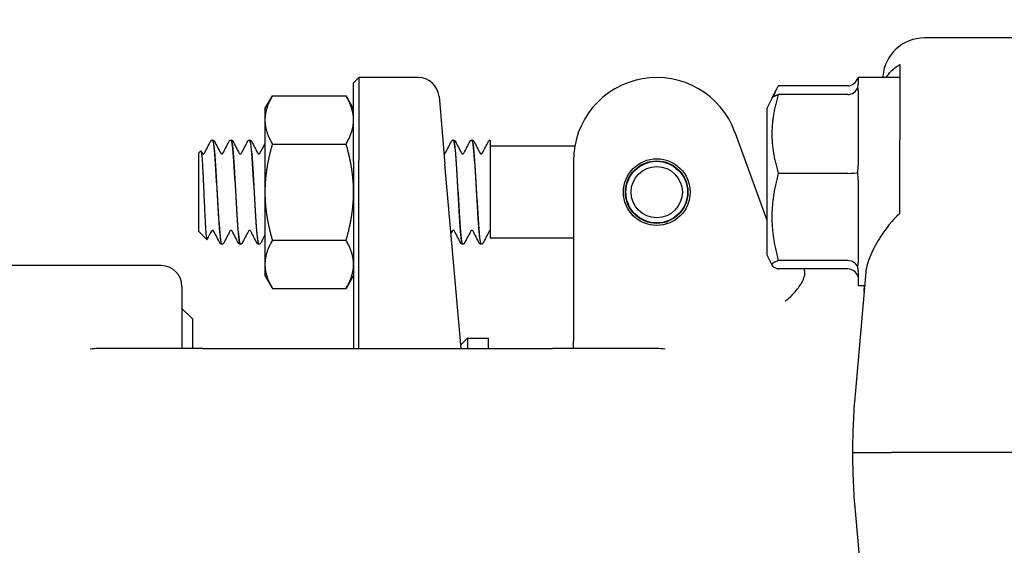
# Model space of a CAD drawing. Header units: inches. Extents: x 5 to 1128, y -85 to 748.
# Tile 356 of 656: x 468.81 to 471.77, y 696.11 to 697.69. Entities that reach past the tile are written whole.
import ezdxf

# ---------------------------------------------------------------- set-up
doc = ezdxf.new("R2010")
doc.units = ezdxf.units.IN
doc.header["$LTSCALE"] = 32
doc.header["$MEASUREMENT"] = 0
doc.layers.add('Dimension (ANSI)', color=7, linetype='Continuous', lineweight=25)
doc.layers.add('Visible (ANSI)', color=7, linetype='Continuous', lineweight=30)
doc.styles.add('Note Text (ANSI)', font='tahoma.ttf')
doc.dimstyles.new('SB Fraction-16 (ANSI)', dxfattribs={"dimscale": 32, "dimtxt": 0.125, "dimasz": 0.098425, "dimexe": 0.125, "dimexo": 0.0625, "dimgap": 0.031496, "dimtad": 0, "dimtih": 1, "dimtoh": 1, "dimdec": 4, "dimrnd": 1e-08, "dimzin": 0, "dimdsep": 46, "dimlunit": 5, "dimtxsty": 'Note Text (ANSI)', "dimcen": 0.09, "dimdle": 0.393701, "dimclrd": 256, "dimclre": 256, "dimclrt": 256, "dimadec": 0, "dimazin": 3, "dimtfac": 0.96, "dimtofl": 0, "dimtmove": 0, "dimatfit": 3, "dimfxl": 1, "dimfrac": 2, "dimtolj": 1, "dimtzin": 12, "dimlwd": -1, "dimlwe": -1, "dimarcsym": 0})

# ---------------------------------------------------------------- blocks, each defined once
blk = doc.blocks.new('*D19')
at = {"layer": 'Defpoints', "color": 0, "transparency": 16777216}
for p in [(484.7806, 699.9398), (324.6849, 555.9398), (484.7806, 555.9398)]:
    blk.add_point(p, dxfattribs=at)
at = {"layer": 'Dimension (ANSI)', "transparency": 16777216}
for p, q in [((482.7806, 699.9398), (320.6849, 699.9398)), ((324.6849, 696.7902), (324.6849, 635.4544)), ((324.6849, 559.0894), (324.6849, 629.4252)), ((482.7806, 555.9398), (320.6849, 555.9398))]:
    blk.add_line(p, q, dxfattribs=at)
for points in [[(324.16, 696.7902), (325.2098, 696.7902), (324.6849, 699.9398)], [(324.16, 559.0894), (325.2098, 559.0894), (324.6849, 555.9398)]]:
    blk.add_solid(points, dxfattribs=at)
at = {"layer": 'Dimension (ANSI)', "transparency": 16777216, "insert": (320.5519, 634.4465), "char_height": 4, "attachment_point": 1, "style": 'Note Text (ANSI)'}
blk.add_mtext('\\A1;144', dxfattribs=at)

msp = doc.modelspace()

# ---------------------------------------------------------------- linework, layer by layer
at = {"layer": 'Visible (ANSI)'}
for p, q in [((471.93127, 697.63279), (471.52967, 697.63279)), ((471.45627, 697.53213), (471.45627, 697.46579)), ((469.81627, 697.49842), (469.8319, 697.51404)), ((469.81627, 697.26217), (469.81627, 697.49842)), ((469.8319, 697.51404), (469.8319, 697.26654)), ((470.01058, 697.51404), (469.8319, 697.51404)), ((471.33127, 697.51404), (471.33127, 697.49359)), ((471.45627, 697.51404), (471.33127, 697.51404)), ((471.40506, 697.51821), (471.4047, 697.51404)), ((471.07237, 697.4525), (471.08482, 697.47739)), ((471.30002, 697.48912), (471.09123, 697.48912)), ((471.30002, 697.46317), (471.09123, 697.46317)), ((471.33127, 697.47444), (471.33127, 697.25128)), ((469.55027, 697.42029), (469.5726, 697.45897)), ((469.5726, 697.45897), (469.79394, 697.45897)), ((469.81627, 697.42029), (469.79394, 697.45897)), ((470.07284, 697.45699), (470.09056, 697.25449)), ((471.05627, 697.42029), (471.07237, 697.4525)), ((471.45627, 697.44927), (471.45627, 697.32747)), ((469.55027, 697.42029), (469.55027, 697.3868)), ((471.05627, 697.42029), (471.05627, 696.98279)), ((469.55027, 697.3868), (469.55027, 697.17029)), ((471.05627, 697.08832), (470.9612, 697.34955)), ((469.3933, 697.32654), (469.39271, 697.32654)), ((469.44891, 697.32654), (469.44832, 697.32654)), ((469.50452, 697.32654), (469.50394, 697.32654)), ((469.5726, 697.31463), (469.79394, 697.31463)), ((470.11624, 697.32654), (470.11566, 697.32654)), ((470.17185, 697.32654), (470.17127, 697.32654)), ((470.22627, 697.32648), (470.22627, 697.31011)), ((471.45627, 697.10661), (471.45627, 697.32747)), ((469.35127, 697.28756), (469.35759, 697.29388)), ((469.35127, 697.28756), (469.35127, 697.05302)), ((470.22627, 697.31011), (470.22627, 697.19871)), ((470.48013, 697.30779), (470.22627, 697.30779)), ((469.81627, 697.26217), (469.81627, 696.70154)), ((469.8319, 696.70154), (469.8319, 697.26654)), ((470.13893, 696.70154), (470.09056, 697.25449)), ((470.47627, 697.26404), (470.47627, 696.9172)), ((471.30002, 697.2267), (471.09123, 697.2267)), ((470.22627, 697.19871), (470.22627, 697.03279)), ((471.33127, 697.20613), (471.33127, 696.95923)), ((469.55027, 697.17029), (469.55027, 696.95378)), ((469.35127, 697.05302), (469.37588, 697.02841)), ((469.5726, 697.02595), (469.79394, 697.02595)), ((470.47627, 697.03279), (470.22627, 697.03279)), ((469.4211, 697.01404), (469.42052, 697.01404)), ((469.47671, 697.01404), (469.47613, 697.01404)), ((469.53232, 697.01404), (469.53174, 697.01404)), ((470.14405, 697.01404), (470.14346, 697.01404)), ((470.19966, 697.01404), (470.19907, 697.01404)), ((471.05627, 696.98279), (471.07237, 696.95059)), ((471.30002, 696.96507), (471.09123, 696.96507)), ((469.23877, 696.94986), (468.68127, 696.94986)), ((469.55027, 696.95378), (469.55027, 696.92029)), ((471.30002, 696.93991), (471.09123, 696.93991)), ((471.35366, 696.93067), (471.32152, 696.56335)), ((471.33127, 696.93323), (471.33127, 696.88904)), ((469.55027, 696.92029), (469.5726, 696.88162)), ((469.81627, 696.92029), (469.79394, 696.88162)), ((470.47627, 696.9172), (470.47627, 696.72467)), ((469.30127, 696.88736), (469.30127, 696.70154)), ((469.5726, 696.88162), (469.79394, 696.88162)), ((471.35002, 696.88904), (471.33127, 696.88904)), ((469.33252, 696.79029), (469.30127, 696.82154)), ((469.33252, 696.79029), (469.33252, 696.70154)), ((470.138, 696.71215), (470.15865, 696.73279)), ((470.15865, 696.73279), (470.15865, 696.70154)), ((470.15865, 696.73279), (470.22115, 696.73279)), ((470.22115, 696.70154), (470.22115, 696.73279)), ((470.47627, 696.70154), (470.47627, 696.72467)), ((469.36377, 696.70154), (469.05127, 696.70154)), ((469.36377, 696.70154), (470.41377, 696.70154)), ((470.72627, 696.70154), (470.41377, 696.70154)), ((471.31391, 696.38904), (471.4308, 696.38904)), ((471.93127, 696.38904), (471.4308, 696.38904)), ((471.32152, 696.21473), (471.35366, 695.84741))]:
    msp.add_line(p, q, dxfattribs=at)
for radius in [0.1, 0.09375, 0.0925, 0.07688]:
    msp.add_circle((470.72627, 697.17029), radius, dxfattribs=at)
for centre, radius, start, end in [((470.01058, 697.45154), 0.0625, 5, 90), ((470.72627, 697.26404), 0.25, 20, 180), ((469.23877, 696.88736), 0.0625, 0, 90), ((469.05127, 696.57654), 0.125, 90, 101.6694), ((470.72627, 696.57654), 0.125, 78.3306, 90)]:
    msp.add_arc(centre, radius, start, end, dxfattribs=at)
for centre, major_axis, ratio, start_param, end_param in [((471.52959, 697.50731), (0.01094, 0.125), 0.9961657, 0.0869335, 1.5707963), ((471.30002, 697.52506), (0, 0.03595), 0.8693335, 3.1415927, 4.3657422), ((471.30002, 697.49587), (0, -0.0327), 0.9555533, 0, 1.2241495), ((471.30002, 697.22985), (0.03125, 0), 0.1006388, 4.712389, 5.9365385), ((471.30002, 696.93551), (0.03125, 0), 0.9458753, 0.3466468, 1.5707963), ((471.30002, 696.90721), (0, 0.0327), 0.9555533, 5.0590358, 6.2831853)]:
    msp.add_ellipse(centre, major_axis=major_axis, ratio=ratio, start_param=start_param, end_param=end_param, dxfattribs=at)
for points, knots in [([(471.41503, 697.51404), (471.42296, 697.52726), (471.43356, 697.53804), (471.44854, 697.54844), (471.45226, 697.55073), (471.45627, 697.55288)], [0.72464195, 0.72464195, 0.72464195, 0.72464195, 0.90366002, 0.90366002, 0.95550669, 0.95550669, 0.95550669, 0.95550669]), ([(469.3885, 697.32447), (469.38842, 697.32438), (469.38834, 697.32428), (469.38802, 697.32388), (469.38775, 697.32351), (469.38745, 697.32295)], [-0.025931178, -0.025931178, -0.025931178, -0.025931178, -0.019551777, -0.019551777, 0, 0, 0, 0]), ([(469.3885, 697.32447), (469.38888, 697.3249), (469.38938, 697.32536), (469.39077, 697.32617), (469.39171, 697.32649), (469.39269, 697.32654)], [0, 0, 0, 0, 0.013250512, 0.013250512, 0.027054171, 0.027054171, 0.027054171, 0.027054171]), ([(469.39269, 697.32632), (469.39469, 697.3262), (469.3967, 697.31426), (469.39871, 697.29208), (469.40152, 697.26093), (469.40434, 697.21039), (469.40716, 697.16074), (469.40997, 697.11111), (469.41279, 697.06369), (469.41561, 697.03749), (469.41724, 697.02226), (469.41888, 697.01444), (469.42052, 697.01436)], [4.7095281, 4.7095281, 4.7095281, 4.7095281, 5.3893637, 5.3893637, 5.3893637, 6.3443154, 6.3443154, 6.3443154, 7.2990044, 7.2990044, 7.2990044, 7.8539816, 7.8539816, 7.8539816, 7.8539816]), ([(469.42113, 697.01425), (469.41904, 697.01438), (469.41695, 697.0274), (469.41486, 697.0513), (469.41205, 697.08349), (469.40923, 697.13454), (469.40642, 697.18402), (469.40358, 697.23395), (469.40074, 697.28092), (469.3979, 697.30585), (469.39637, 697.31933), (469.39483, 697.32627), (469.3933, 697.32633)], [-14.1400278, -14.1400278, -14.1400278, -14.1400278, -13.4320997, -13.4320997, -13.4320997, -12.4783682, -12.4783682, -12.4783682, -11.5160648, -11.5160648, -11.5160648, -10.9955743, -10.9955743, -10.9955743, -10.9955743]), ([(469.39332, 697.32654), (469.39446, 697.32648), (469.39552, 697.32606), (469.39699, 697.32507), (469.39747, 697.32455), (469.39818, 697.32363), (469.39843, 697.32321), (469.39864, 697.3228)], [0, 0, 0, 0, 0.015967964, 0.015967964, 0.031253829, 0.031253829, 0.045415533, 0.045415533, 0.045415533, 0.045415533]), ([(469.44298, 697.3228), (469.44331, 697.32344), (469.44371, 697.32411), (469.44485, 697.32521), (469.44535, 697.3256), (469.44664, 697.32625), (469.44746, 697.3265), (469.4483, 697.32654)], [0, 0, 0, 0, 0.022095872, 0.022095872, 0.033561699, 0.033561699, 0.045438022, 0.045438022, 0.045438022, 0.045438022]), ([(469.4483, 697.32648), (469.44866, 697.32653), (469.44902, 697.32619), (469.44938, 697.32542), (469.4522, 697.3195), (469.45501, 697.28853), (469.45782, 697.24489), (469.46063, 697.20127), (469.46345, 697.14615), (469.46626, 697.10157), (469.46907, 697.05699), (469.47188, 697.02413), (469.47469, 697.0161), (469.47517, 697.01473), (469.47565, 697.01409), (469.47613, 697.01414)], [10.9927134, 10.9927134, 10.9927134, 10.9927134, 11.1151899, 11.1151899, 11.1151899, 12.0686082, 12.0686082, 12.0686082, 13.0217811, 13.0217811, 13.0217811, 13.9747115, 13.9747115, 13.9747115, 14.1371669, 14.1371669, 14.1371669, 14.1371669]), ([(469.47674, 697.01429), (469.47585, 697.01415), (469.47496, 697.01634), (469.47407, 697.02095), (469.47126, 697.03552), (469.46846, 697.07392), (469.46566, 697.12089), (469.46286, 697.16778), (469.46006, 697.22198), (469.45726, 697.262), (469.45447, 697.30179), (469.45169, 697.32647), (469.44891, 697.32654)], [-20.4232131, -20.4232131, -20.4232131, -20.4232131, -20.1217618, -20.1217618, -20.1217618, -19.1712317, -19.1712317, -19.1712317, -18.2223022, -18.2223022, -18.2223022, -17.2787596, -17.2787596, -17.2787596, -17.2787596]), ([(469.44893, 697.32654), (469.45007, 697.32648), (469.45113, 697.32606), (469.4526, 697.32507), (469.45308, 697.32455), (469.45379, 697.32363), (469.45404, 697.32321), (469.45425, 697.3228)], [0, 0, 0, 0, 0.015967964, 0.015967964, 0.031253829, 0.031253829, 0.045415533, 0.045415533, 0.045415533, 0.045415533]), ([(469.49859, 697.3228), (469.49892, 697.32344), (469.49932, 697.32411), (469.50046, 697.32521), (469.50096, 697.3256), (469.50225, 697.32625), (469.50307, 697.3265), (469.50391, 697.32654)], [0, 0, 0, 0, 0.022095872, 0.022095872, 0.033561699, 0.033561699, 0.045438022, 0.045438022, 0.045438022, 0.045438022]), ([(469.50391, 697.32621), (469.50541, 697.32626), (469.50691, 697.31983), (469.50841, 697.30701), (469.51122, 697.28302), (469.51402, 697.23727), (469.51683, 697.18802), (469.51964, 697.13878), (469.52245, 697.08733), (469.52525, 697.05417), (469.52742, 697.02863), (469.52958, 697.01445), (469.53174, 697.0142)], [17.2758987, 17.2758987, 17.2758987, 17.2758987, 17.7840647, 17.7840647, 17.7840647, 18.7358252, 18.7358252, 18.7358252, 19.6873602, 19.6873602, 19.6873602, 20.4203522, 20.4203522, 20.4203522, 20.4203522]), ([(469.53235, 697.01409), (469.52988, 697.0142), (469.52741, 697.03305), (469.52494, 697.06538), (469.52209, 697.10259), (469.51925, 697.15668), (469.5164, 697.20559), (469.51357, 697.25437), (469.51073, 697.29666), (469.50789, 697.3153), (469.50677, 697.3227), (469.50564, 697.3263), (469.50452, 697.32623)], [-26.7063984, -26.7063984, -26.7063984, -26.7063984, -25.8688703, -25.8688703, -25.8688703, -24.9048316, -24.9048316, -24.9048316, -23.9435311, -23.9435311, -23.9435311, -23.5619449, -23.5619449, -23.5619449, -23.5619449]), ([(469.50454, 697.32654), (469.50568, 697.32648), (469.50674, 697.32606), (469.50821, 697.32507), (469.50869, 697.32455), (469.5094, 697.32363), (469.50965, 697.32321), (469.50986, 697.3228)], [0, 0, 0, 0, 0.015967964, 0.015967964, 0.031253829, 0.031253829, 0.045415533, 0.045415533, 0.045415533, 0.045415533]), ([(470.11031, 697.3228), (470.11065, 697.32344), (470.11105, 697.32411), (470.11219, 697.32521), (470.11268, 697.3256), (470.11397, 697.32625), (470.11479, 697.3265), (470.11563, 697.32654)], [0, 0, 0, 0, 0.022095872, 0.022095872, 0.033561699, 0.033561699, 0.045438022, 0.045438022, 0.045438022, 0.045438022]), ([(470.11563, 697.32643), (470.11613, 697.32651), (470.11662, 697.32586), (470.11711, 697.32443), (470.11994, 697.31627), (470.12276, 697.28309), (470.12558, 697.23824), (470.12839, 697.19348), (470.13121, 697.13829), (470.13402, 697.09478), (470.13683, 697.05135), (470.13964, 697.0207), (470.14245, 697.01506), (470.14279, 697.01438), (470.14313, 697.01406), (470.14346, 697.0141)], [86.3909371, 86.3909371, 86.3909371, 86.3909371, 86.558303, 86.558303, 86.558303, 87.5147256, 87.5147256, 87.5147256, 88.4689986, 88.4689986, 88.4689986, 89.4213086, 89.4213086, 89.4213086, 89.5353906, 89.5353906, 89.5353906, 89.5353906]), ([(470.14407, 697.01424), (470.14332, 697.01412), (470.14258, 697.01564), (470.14183, 697.01891), (470.13902, 697.03119), (470.13621, 697.0678), (470.1334, 697.1141), (470.13059, 697.16038), (470.12778, 697.21515), (470.12497, 697.25652), (470.12216, 697.29787), (470.11935, 697.32476), (470.11654, 697.32645), (470.11644, 697.32651), (470.11634, 697.32654), (470.11624, 697.32653)], [-95.8214368, -95.8214368, -95.8214368, -95.8214368, -95.568359, -95.568359, -95.568359, -94.6156683, -94.6156683, -94.6156683, -93.6632144, -93.6632144, -93.6632144, -92.7109946, -92.7109946, -92.7109946, -92.6769833, -92.6769833, -92.6769833, -92.6769833]), ([(470.11627, 697.32654), (470.1174, 697.32648), (470.11846, 697.32606), (470.11993, 697.32507), (470.12042, 697.32455), (470.12112, 697.32363), (470.12137, 697.32321), (470.12158, 697.3228)], [0, 0, 0, 0, 0.015967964, 0.015967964, 0.031253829, 0.031253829, 0.045415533, 0.045415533, 0.045415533, 0.045415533]), ([(470.16593, 697.3228), (470.16626, 697.32344), (470.16666, 697.32411), (470.1678, 697.32521), (470.16829, 697.3256), (470.16958, 697.32625), (470.1704, 697.3265), (470.17124, 697.32654)], [0, 0, 0, 0, 0.022095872, 0.022095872, 0.033561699, 0.033561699, 0.045438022, 0.045438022, 0.045438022, 0.045438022]), ([(470.17124, 697.32623), (470.17292, 697.32621), (470.1746, 697.31806), (470.17628, 697.30216), (470.17909, 697.2755), (470.18191, 697.22781), (470.18472, 697.17818), (470.18753, 697.12875), (470.19033, 697.07868), (470.19314, 697.04791), (470.19512, 697.02618), (470.19709, 697.01449), (470.19907, 697.01428)], [92.6741224, 92.6741224, 92.6741224, 92.6741224, 93.2431504, 93.2431504, 93.2431504, 94.1972517, 94.1972517, 94.1972517, 95.1476373, 95.1476373, 95.1476373, 95.8185759, 95.8185759, 95.8185759, 95.8185759]), ([(470.19968, 697.01412), (470.19728, 697.01426), (470.19487, 697.03199), (470.19247, 697.0628), (470.18965, 697.09886), (470.18684, 697.15189), (470.18402, 697.20064), (470.18121, 697.24938), (470.17839, 697.29255), (470.17558, 697.31287), (470.17434, 697.32185), (470.17309, 697.32626), (470.17185, 697.32622)], [-102.1046221, -102.1046221, -102.1046221, -102.1046221, -101.2896371, -101.2896371, -101.2896371, -100.3354652, -100.3354652, -100.3354652, -99.3815473, -99.3815473, -99.3815473, -98.9601686, -98.9601686, -98.9601686, -98.9601686]), ([(470.17188, 697.32654), (470.17301, 697.32648), (470.17407, 697.32606), (470.17554, 697.32507), (470.17603, 697.32455), (470.17673, 697.32363), (470.17698, 697.32321), (470.17719, 697.3228)], [0, 0, 0, 0, 0.015967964, 0.015967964, 0.031253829, 0.031253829, 0.045415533, 0.045415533, 0.045415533, 0.045415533]), ([(470.22154, 697.3228), (470.22185, 697.3234), (470.22223, 697.32403), (470.22324, 697.32507), (470.22367, 697.32543), (470.2248, 697.32609), (470.2255, 697.32636), (470.22627, 697.32648)], [0, 0, 0, 0, 0.020860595, 0.020860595, 0.031618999, 0.031618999, 0.042693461, 0.042693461, 0.042693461, 0.042693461]), ([(469.35759, 697.29388), (469.35773, 697.29402), (469.35787, 697.29405), (469.35877, 697.29359), (469.35952, 697.28998), (469.36103, 697.27675), (469.36178, 697.26715), (469.3633, 697.24304), (469.36405, 697.2287), (469.36556, 697.19702), (469.36631, 697.17996), (469.36783, 697.14531), (469.36858, 697.12805), (469.37009, 697.09563), (469.37084, 697.08081), (469.37236, 697.05565), (469.37311, 697.04562), (469.37462, 697.03182), (469.37537, 697.02827), (469.37627, 697.0283), (469.37642, 697.02844), (469.37657, 697.02872)], [-1.8174748, -1.8174748, -1.8174748, -1.8174748, -1.7949096, -1.7949096, -1.6700584, -1.6700584, -1.5430016, -1.5430016, -1.41374, -1.41374, -1.2822742, -1.2822742, -1.1486049, -1.1486049, -1.0127327, -1.0127327, -0.8746582, -0.8746582, -0.7343822, -0.7343822, -0.7065085, -0.7065085, -0.7065085, -0.7065085]), ([(469.36183, 697.28698), (469.36183, 697.28698), (469.3619, 697.28682), (469.36245, 697.28629), (469.36279, 697.28601), (469.3638, 697.28554), (469.3645, 697.28535), (469.3652, 697.28535)], [0.003893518, 0.003893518, 0.003893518, 0.003893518, 0.02135506, 0.02135506, 0.032660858, 0.032660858, 0.044379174, 0.044379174, 0.044379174, 0.044379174]), ([(469.3652, 697.28535), (469.36627, 697.28535), (469.36727, 697.2858), (469.36823, 697.28651), (469.36842, 697.28676), (469.36856, 697.28695), (469.36857, 697.28698), (469.36857, 697.28698)], [0, 0, 0, 0, 0.017919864, 0.017919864, 0.032518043, 0.032518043, 0.040461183, 0.040461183, 0.040461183, 0.040461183]), ([(469.41744, 697.28698), (469.41744, 697.28698), (469.41751, 697.28682), (469.41806, 697.28629), (469.4184, 697.28601), (469.41942, 697.28554), (469.42011, 697.28535), (469.42081, 697.28535)], [0.003893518, 0.003893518, 0.003893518, 0.003893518, 0.02135506, 0.02135506, 0.032660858, 0.032660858, 0.044379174, 0.044379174, 0.044379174, 0.044379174]), ([(469.42081, 697.28535), (469.42188, 697.28535), (469.42288, 697.2858), (469.42384, 697.28651), (469.42403, 697.28676), (469.42417, 697.28695), (469.42418, 697.28698), (469.42418, 697.28698)], [0, 0, 0, 0, 0.017919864, 0.017919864, 0.032518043, 0.032518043, 0.040461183, 0.040461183, 0.040461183, 0.040461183]), ([(469.47305, 697.28698), (469.47305, 697.28698), (469.47312, 697.28682), (469.47367, 697.28629), (469.47401, 697.28601), (469.47503, 697.28554), (469.47572, 697.28535), (469.47642, 697.28535)], [0.003893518, 0.003893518, 0.003893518, 0.003893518, 0.02135506, 0.02135506, 0.032660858, 0.032660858, 0.044379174, 0.044379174, 0.044379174, 0.044379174]), ([(469.47642, 697.28535), (469.47749, 697.28535), (469.47849, 697.2858), (469.47945, 697.28651), (469.47964, 697.28676), (469.47978, 697.28695), (469.47979, 697.28698), (469.47979, 697.28698)], [0, 0, 0, 0, 0.017919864, 0.017919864, 0.032518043, 0.032518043, 0.040461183, 0.040461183, 0.040461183, 0.040461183]), ([(469.52866, 697.28698), (469.52866, 697.28698), (469.52873, 697.28682), (469.52928, 697.28629), (469.52963, 697.28601), (469.53064, 697.28554), (469.53133, 697.28535), (469.53203, 697.28535)], [0.003893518, 0.003893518, 0.003893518, 0.003893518, 0.02135506, 0.02135506, 0.032660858, 0.032660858, 0.044379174, 0.044379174, 0.044379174, 0.044379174]), ([(469.53203, 697.28535), (469.53311, 697.28535), (469.5341, 697.2858), (469.53506, 697.28651), (469.53525, 697.28676), (469.53539, 697.28695), (469.53541, 697.28698), (469.53541, 697.28698)], [0, 0, 0, 0, 0.017919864, 0.017919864, 0.032518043, 0.032518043, 0.040461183, 0.040461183, 0.040461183, 0.040461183]), ([(470.08814, 697.28535), (470.08922, 697.28535), (470.09021, 697.2858), (470.09117, 697.28651), (470.09136, 697.28676), (470.0915, 697.28695), (470.09152, 697.28698), (470.09152, 697.28698)], [0, 0, 0, 0, 0.017919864, 0.017919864, 0.032518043, 0.032518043, 0.040461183, 0.040461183, 0.040461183, 0.040461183]), ([(470.14038, 697.28698), (470.14038, 697.28698), (470.14045, 697.28682), (470.14101, 697.28629), (470.14135, 697.28601), (470.14236, 697.28554), (470.14305, 697.28535), (470.14375, 697.28535)], [0.003893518, 0.003893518, 0.003893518, 0.003893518, 0.02135506, 0.02135506, 0.032660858, 0.032660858, 0.044379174, 0.044379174, 0.044379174, 0.044379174]), ([(470.14375, 697.28535), (470.14483, 697.28535), (470.14582, 697.2858), (470.14678, 697.28651), (470.14697, 697.28676), (470.14711, 697.28695), (470.14713, 697.28698), (470.14713, 697.28698)], [0, 0, 0, 0, 0.017919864, 0.017919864, 0.032518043, 0.032518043, 0.040461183, 0.040461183, 0.040461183, 0.040461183]), ([(470.19599, 697.28698), (470.19599, 697.28698), (470.19606, 697.28682), (470.19662, 697.28629), (470.19696, 697.28601), (470.19797, 697.28554), (470.19866, 697.28535), (470.19937, 697.28535)], [0.003893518, 0.003893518, 0.003893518, 0.003893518, 0.02135506, 0.02135506, 0.032660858, 0.032660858, 0.044379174, 0.044379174, 0.044379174, 0.044379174]), ([(470.19937, 697.28535), (470.20044, 697.28535), (470.20144, 697.2858), (470.20239, 697.28651), (470.20259, 697.28676), (470.20272, 697.28695), (470.20274, 697.28698), (470.20274, 697.28698)], [0, 0, 0, 0, 0.017919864, 0.017919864, 0.032518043, 0.032518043, 0.040461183, 0.040461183, 0.040461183, 0.040461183]), ([(471.45627, 697.10661), (471.45573, 697.10616), (471.4552, 697.10571), (471.43332, 697.087), (471.41363, 697.06058), (471.3876, 697.02076), (471.37664, 697.0013), (471.36037, 696.96402), (471.35502, 696.94617), (471.35366, 696.93067)], [1.27338526, 1.27338526, 1.27338526, 1.27338526, 1.27873688, 1.27873688, 1.4959744, 1.4959744, 1.66977331, 1.66977331, 1.84048199, 1.84048199, 1.84048199, 1.84048199]), ([(469.393, 697.05523), (469.39193, 697.05523), (469.39093, 697.05478), (469.38998, 697.05408), (469.38978, 697.05382), (469.38965, 697.05363), (469.38963, 697.0536), (469.38963, 697.0536)], [0, 0, 0, 0, 0.017919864, 0.017919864, 0.032518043, 0.032518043, 0.040461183, 0.040461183, 0.040461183, 0.040461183]), ([(469.39638, 697.0536), (469.39638, 697.0536), (469.39631, 697.05377), (469.39575, 697.05429), (469.39541, 697.05457), (469.3944, 697.05504), (469.39371, 697.05523), (469.393, 697.05523)], [0.003893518, 0.003893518, 0.003893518, 0.003893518, 0.02135506, 0.02135506, 0.032660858, 0.032660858, 0.044379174, 0.044379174, 0.044379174, 0.044379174]), ([(469.44862, 697.05523), (469.44754, 697.05523), (469.44655, 697.05478), (469.44559, 697.05408), (469.4454, 697.05382), (469.44526, 697.05363), (469.44524, 697.0536), (469.44524, 697.0536)], [0, 0, 0, 0, 0.017919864, 0.017919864, 0.032518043, 0.032518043, 0.040461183, 0.040461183, 0.040461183, 0.040461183]), ([(469.45199, 697.0536), (469.45199, 697.0536), (469.45192, 697.05377), (469.45136, 697.05429), (469.45102, 697.05457), (469.45001, 697.05504), (469.44932, 697.05523), (469.44862, 697.05523)], [0.003893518, 0.003893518, 0.003893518, 0.003893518, 0.02135506, 0.02135506, 0.032660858, 0.032660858, 0.044379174, 0.044379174, 0.044379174, 0.044379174]), ([(469.50423, 697.05523), (469.50315, 697.05523), (469.50216, 697.05478), (469.5012, 697.05408), (469.50101, 697.05382), (469.50087, 697.05363), (469.50085, 697.0536), (469.50085, 697.0536)], [0, 0, 0, 0, 0.017919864, 0.017919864, 0.032518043, 0.032518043, 0.040461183, 0.040461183, 0.040461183, 0.040461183]), ([(469.5076, 697.0536), (469.5076, 697.0536), (469.50753, 697.05377), (469.50698, 697.05429), (469.50663, 697.05457), (469.50562, 697.05504), (469.50493, 697.05523), (469.50423, 697.05523)], [0.003893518, 0.003893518, 0.003893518, 0.003893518, 0.02135506, 0.02135506, 0.032660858, 0.032660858, 0.044379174, 0.044379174, 0.044379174, 0.044379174]), ([(470.11595, 697.05523), (470.11488, 697.05523), (470.11388, 697.05478), (470.11292, 697.05408), (470.11273, 697.05382), (470.11259, 697.05363), (470.11258, 697.0536), (470.11258, 697.0536)], [0, 0, 0, 0, 0.017919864, 0.017919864, 0.032518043, 0.032518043, 0.040461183, 0.040461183, 0.040461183, 0.040461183]), ([(470.11932, 697.0536), (470.11932, 697.0536), (470.11925, 697.05377), (470.1187, 697.05429), (470.11836, 697.05457), (470.11734, 697.05504), (470.11665, 697.05523), (470.11595, 697.05523)], [0.003893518, 0.003893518, 0.003893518, 0.003893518, 0.02135506, 0.02135506, 0.032660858, 0.032660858, 0.044379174, 0.044379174, 0.044379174, 0.044379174]), ([(470.17156, 697.05523), (470.17049, 697.05523), (470.16949, 697.05478), (470.16853, 697.05408), (470.16834, 697.05382), (470.1682, 697.05363), (470.16819, 697.0536), (470.16819, 697.0536)], [0, 0, 0, 0, 0.017919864, 0.017919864, 0.032518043, 0.032518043, 0.040461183, 0.040461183, 0.040461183, 0.040461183]), ([(470.17493, 697.0536), (470.17493, 697.0536), (470.17486, 697.05377), (470.17431, 697.05429), (470.17397, 697.05457), (470.17295, 697.05504), (470.17226, 697.05523), (470.17156, 697.05523)], [0.003893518, 0.003893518, 0.003893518, 0.003893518, 0.02135506, 0.02135506, 0.032660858, 0.032660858, 0.044379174, 0.044379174, 0.044379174, 0.044379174]), ([(470.22627, 697.05514), (470.22529, 697.05494), (470.22458, 697.05444), (470.22392, 697.05382), (470.22383, 697.05365), (470.2238, 697.05361), (470.2238, 697.0536), (470.2238, 697.0536)], [0, 0, 0, 0, 0.017397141, 0.017397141, 0.033013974, 0.033013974, 0.035372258, 0.035372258, 0.035372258, 0.035372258]), ([(469.42049, 697.01404), (469.41936, 697.0141), (469.4183, 697.01452), (469.41683, 697.01551), (469.41634, 697.01603), (469.41564, 697.01695), (469.41539, 697.01737), (469.41518, 697.01778)], [0, 0, 0, 0, 0.015967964, 0.015967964, 0.031253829, 0.031253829, 0.045415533, 0.045415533, 0.045415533, 0.045415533]), ([(469.42644, 697.01778), (469.42611, 697.01714), (469.42571, 697.01647), (469.42457, 697.01537), (469.42408, 697.01498), (469.42279, 697.01433), (469.42197, 697.01408), (469.42113, 697.01404)], [0, 0, 0, 0, 0.022095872, 0.022095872, 0.033561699, 0.033561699, 0.045438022, 0.045438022, 0.045438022, 0.045438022]), ([(469.4761, 697.01404), (469.47497, 697.0141), (469.47391, 697.01452), (469.47244, 697.01551), (469.47195, 697.01603), (469.47125, 697.01695), (469.471, 697.01737), (469.47079, 697.01778)], [0, 0, 0, 0, 0.015967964, 0.015967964, 0.031253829, 0.031253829, 0.045415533, 0.045415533, 0.045415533, 0.045415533]), ([(469.48206, 697.01778), (469.48172, 697.01714), (469.48132, 697.01647), (469.48018, 697.01537), (469.47969, 697.01498), (469.4784, 697.01433), (469.47758, 697.01408), (469.47674, 697.01404)], [0, 0, 0, 0, 0.022095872, 0.022095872, 0.033561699, 0.033561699, 0.045438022, 0.045438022, 0.045438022, 0.045438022]), ([(469.53172, 697.01404), (469.53058, 697.0141), (469.52952, 697.01452), (469.52805, 697.01551), (469.52757, 697.01603), (469.52686, 697.01695), (469.52661, 697.01737), (469.5264, 697.01778)], [0, 0, 0, 0, 0.015967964, 0.015967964, 0.031253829, 0.031253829, 0.045415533, 0.045415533, 0.045415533, 0.045415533]), ([(469.53767, 697.01778), (469.53733, 697.01714), (469.53693, 697.01647), (469.5358, 697.01537), (469.5353, 697.01498), (469.53401, 697.01433), (469.53319, 697.01408), (469.53235, 697.01404)], [0, 0, 0, 0, 0.022095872, 0.022095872, 0.033561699, 0.033561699, 0.045438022, 0.045438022, 0.045438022, 0.045438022]), ([(470.14344, 697.01404), (470.1423, 697.0141), (470.14124, 697.01452), (470.13977, 697.01551), (470.13929, 697.01603), (470.13858, 697.01695), (470.13833, 697.01737), (470.13812, 697.01778)], [0, 0, 0, 0, 0.015967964, 0.015967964, 0.031253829, 0.031253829, 0.045415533, 0.045415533, 0.045415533, 0.045415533]), ([(470.14939, 697.01778), (470.14906, 697.01714), (470.14866, 697.01647), (470.14752, 697.01537), (470.14702, 697.01498), (470.14573, 697.01433), (470.14491, 697.01408), (470.14407, 697.01404)], [0, 0, 0, 0, 0.022095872, 0.022095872, 0.033561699, 0.033561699, 0.045438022, 0.045438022, 0.045438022, 0.045438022]), ([(470.19905, 697.01404), (470.19791, 697.0141), (470.19685, 697.01452), (470.19538, 697.01551), (470.1949, 697.01603), (470.19419, 697.01695), (470.19394, 697.01737), (470.19373, 697.01778)], [0, 0, 0, 0, 0.015967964, 0.015967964, 0.031253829, 0.031253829, 0.045415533, 0.045415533, 0.045415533, 0.045415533]), ([(470.205, 697.01778), (470.20467, 697.01714), (470.20427, 697.01647), (470.20313, 697.01537), (470.20263, 697.01498), (470.20134, 697.01433), (470.20053, 697.01408), (470.19968, 697.01404)], [0, 0, 0, 0, 0.022095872, 0.022095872, 0.033561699, 0.033561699, 0.045438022, 0.045438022, 0.045438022, 0.045438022]), ([(471.11282, 696.84367), (471.11298, 696.8438), (471.11314, 696.84393), (471.124, 696.85279), (471.13336, 696.86192), (471.15108, 696.88217), (471.15854, 696.89303), (471.16611, 696.9076), (471.16801, 696.91213), (471.17018, 696.91928), (471.17076, 696.92208), (471.17125, 696.92732), (471.17114, 696.92974), (471.17067, 696.93192)], [-0.0020759, -0.0020759, -0.0020759, -0.0020759, 0, 0, 0.13981454, 0.13981454, 0.31147859, 0.31147859, 0.39681645, 0.39681645, 0.45847322, 0.45847322, 0.52204096, 0.52204096, 0.52204096, 0.52204096])]:
    msp.add_open_spline(points, degree=3, knots=knots, dxfattribs=at)
for points, weights in [([(471.45627, 697.55288), (471.45627, 697.54258), (471.45627, 697.53213)], [0.999914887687, 0.999912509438, 0.999993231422]), ([(471.09123, 697.46317), (471.05515, 697.34493), (471.09123, 697.2267)], [1.04422863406, 1.20577136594, 1.04422863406]), ([(471.07237, 697.4525), (471.07486, 697.45746), (471.09123, 697.46317)], [1.12285543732, 1.11183872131, 1.04422863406]), ([(471.09123, 697.48912), (471.08104, 697.47188), (471.07631, 697.45643)], [1.04422863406, 1.08531429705, 1.10550107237]), ([(469.5726, 697.45897), (469.55027, 697.42029), (469.55027, 697.3868)], [1, 1.0379548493, 1]), ([(469.81627, 697.3868), (469.81627, 697.42029), (469.79394, 697.45897)], [1, 1.0379548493, 1]), ([(469.55027, 697.3868), (469.55027, 697.3533), (469.5726, 697.31463)], [1, 1.0379548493, 1]), ([(469.79394, 697.31463), (469.81627, 697.3533), (469.81627, 697.3868)], [1, 1.0379548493, 1]), ([(469.5726, 697.31463), (469.55027, 697.23728), (469.55027, 697.17029)], [1, 1.0379548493, 1]), ([(469.81627, 697.17029), (469.81627, 697.23728), (469.79394, 697.31463)], [1, 1.0379548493, 1]), ([(471.09123, 697.2267), (471.05515, 697.09589), (471.09123, 696.96507)], [1.04422863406, 1.20577136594, 1.04422863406]), ([(469.55027, 697.17029), (469.55027, 697.1033), (469.5726, 697.02595)], [1, 1.0379548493, 1]), ([(469.79394, 697.02595), (469.81627, 697.1033), (469.81627, 697.17029)], [1, 1.0379548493, 1]), ([(469.5726, 697.02595), (469.55027, 696.98728), (469.55027, 696.95378)], [1, 1.0379548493, 1]), ([(469.81627, 696.95378), (469.81627, 696.98728), (469.79394, 697.02595)], [1, 1.0379548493, 1]), ([(471.09123, 696.96507), (471.05515, 696.95249), (471.09123, 696.93991)], [1.04422863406, 1.20577136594, 1.04422863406]), ([(469.55027, 696.95378), (469.55027, 696.92029), (469.5726, 696.88162)], [1, 1.0379548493, 1]), ([(469.79394, 696.88162), (469.81627, 696.92029), (469.81627, 696.95378)], [1, 1.0379548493, 1])]:
    msp.add_rational_spline(points, weights, degree=2, dxfattribs=at)
for points in [[(471.33127, 697.51401), (471.33127, 697.5139), (471.33079, 697.51351), (471.32941, 697.51285)], [(471.32941, 697.48476), (471.33079, 697.48798), (471.33127, 697.49102), (471.33127, 697.49359)], [(471.33127, 697.47444), (471.33127, 697.47796), (471.33079, 697.48154), (471.32941, 697.48476)], [(471.45627, 697.46579), (471.45604, 697.46044), (471.45604, 697.45492), (471.45627, 697.44927)], [(469.36856, 697.28696), (469.37481, 697.29884), (469.38105, 697.31074), (469.38728, 697.32264)], [(469.38745, 697.32295), (469.38739, 697.32285), (469.38734, 697.32274), (469.38728, 697.32264)], [(469.39864, 697.3228), (469.4049, 697.31085), (469.41117, 697.2989), (469.41745, 697.28696)], [(469.42417, 697.28696), (469.43045, 697.2989), (469.43672, 697.31085), (469.44298, 697.3228)], [(469.45425, 697.3228), (469.46051, 697.31085), (469.46678, 697.2989), (469.47306, 697.28696)], [(469.47978, 697.28696), (469.48606, 697.2989), (469.49233, 697.31085), (469.49859, 697.3228)], [(469.50986, 697.3228), (469.51612, 697.31085), (469.52239, 697.2989), (469.52867, 697.28696)], [(469.53539, 697.28696), (469.54036, 697.2964), (469.54532, 697.30585), (469.55027, 697.3153)], [(470.0915, 697.28696), (470.09779, 697.2989), (470.10405, 697.31085), (470.11031, 697.3228)], [(470.12158, 697.3228), (470.12784, 697.31085), (470.13411, 697.2989), (470.14039, 697.28696)], [(470.14712, 697.28696), (470.1534, 697.2989), (470.15966, 697.31085), (470.16593, 697.3228)], [(470.17719, 697.3228), (470.18345, 697.31085), (470.18972, 697.2989), (470.196, 697.28696)], [(470.20273, 697.28696), (470.20901, 697.2989), (470.21528, 697.31085), (470.22154, 697.3228)], [(469.35838, 697.29353), (469.35953, 697.29134), (469.36069, 697.28915), (469.36184, 697.28696)], [(470.08785, 697.28536), (470.08795, 697.28536), (470.08805, 697.28535), (470.08814, 697.28535)], [(471.32941, 697.22878), (471.33079, 697.23637), (471.33127, 697.24414), (471.33127, 697.25128)], [(471.33127, 697.20613), (471.33127, 697.21336), (471.33079, 697.22118), (471.32941, 697.22878)], [(469.38964, 697.05362), (469.38528, 697.04533), (469.38092, 697.03703), (469.37657, 697.02872)], [(469.41518, 697.01778), (469.40891, 697.02973), (469.40265, 697.04168), (469.39637, 697.05362)], [(469.44525, 697.05362), (469.43897, 697.04168), (469.4327, 697.02973), (469.42644, 697.01778)], [(469.47079, 697.01778), (469.46453, 697.02973), (469.45826, 697.04168), (469.45198, 697.05362)], [(469.50086, 697.05362), (469.49458, 697.04168), (469.48832, 697.02973), (469.48206, 697.01778)], [(469.5264, 697.01778), (469.52014, 697.02973), (469.51387, 697.04168), (469.50759, 697.05362)], [(470.11259, 697.05362), (470.11131, 697.0512), (470.11004, 697.04878), (470.10876, 697.04635)], [(470.13812, 697.01778), (470.13186, 697.02973), (470.12559, 697.04168), (470.11931, 697.05362)], [(470.1682, 697.05362), (470.16192, 697.04168), (470.15565, 697.02973), (470.14939, 697.01778)], [(470.19373, 697.01778), (470.18747, 697.02973), (470.1812, 697.04168), (470.17492, 697.05362)], [(470.22381, 697.05362), (470.21753, 697.04168), (470.21126, 697.02973), (470.205, 697.01778)], [(469.55027, 697.04182), (469.54607, 697.03381), (469.54186, 697.02579), (469.53767, 697.01778)], [(471.32941, 696.94556), (471.33079, 696.94993), (471.33127, 696.95466), (471.33127, 696.95923)], [(471.17067, 696.93192), (471.17003, 696.93489), (471.16945, 696.93756), (471.16894, 696.93991)], [(471.33127, 696.93323), (471.33127, 696.93694), (471.33079, 696.94119), (471.32941, 696.94556)], [(471.32941, 696.91832), (471.33079, 696.9151), (471.33127, 696.91206), (471.33127, 696.90949)], [(471.34844, 696.87103), (471.34892, 696.87656), (471.34933, 696.88257), (471.34974, 696.88904)], [(471.32152, 696.56335), (471.31674, 696.50872), (471.31391, 696.44932), (471.31391, 696.38904)], [(471.31391, 696.38904), (471.31391, 696.32876), (471.31674, 696.26935), (471.32152, 696.21473)]]:
    msp.add_open_spline(points, degree=3, dxfattribs=at)

# ---------------------------------------------------------------- dimensions: what is measured, and where the dimension line sits
at = {"layer": 'Dimension (ANSI)'}
dim = msp.add_linear_dim(base=(324.68489, 555.93978), p1=(484.78063, 699.93978), p2=(484.78063, 555.93978), angle=90, dimstyle='SB Fraction-16 (ANSI)', override={"dimgap": 0.031496, "dimdec": 4, "dimtol": 0, "dimlim": 0, "dimtp": 0, "dimtm": 0, "dimtdec": 2, "dimatfit": 1}, dxfattribs=at)
dim.commit()
dim.dimension.update_dxf_attribs({"geometry": '*D19', "text_midpoint": (324.68489, 632.43978), "dimtype": 160})

doc.saveas('drawing.dxf')
